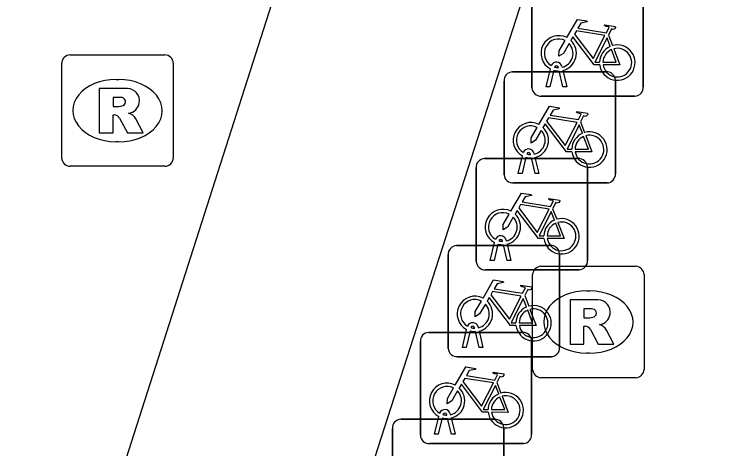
# Model space of a CAD drawing. Extents: x 161087 to 161922, y 382574 to 383873.
# Drawn here: x 161128.22 to 161134.66, y 383433.68 to 383437.58 of the extents above; entities that cross this region are included whole.
import ezdxf

# ---------------------------------------------------------------- set-up
doc = ezdxf.new("R2010")
doc.units = 0
for name, color, linetype in [('IMGEO_Fietsenrek', 7, 'Continuous'), ('IMGEO_Fietspad_gesloten', 7, 'Continuous'), ('IMGEO_Rioolput', 7, 'Continuous')]:
    doc.layers.add(name, color=color, linetype=linetype)

msp = doc.modelspace()

# ---------------------------------------------------------------- linework, layer by layer
at = {"layer": 'IMGEO_Fietsenrek'}
for p, q in [((161132.8715, 383436.9199), (161132.8715, 383437.7608)), ((161132.8715, 383437.7608), (161132.8715, 383436.9199)), ((161133.8705, 383437.7701), (161133.8705, 383436.9292)), ((161133.8705, 383436.9292), (161133.8705, 383437.7701)), ((161133.5582, 383437.3942), (161133.5945, 383437.299)), ((161133.1089, 383437.1009), (161133.1079, 383437.1052)), ((161133.1396, 383437.1124), (161133.1414, 383437.1045)), ((161132.6959, 383437.0635), (161133.5368, 383437.0635)), ((161133.5368, 383437.0635), (161132.6959, 383437.0635)), ((161132.9985, 383436.9293), (161133.0368, 383437.0893)), ((161133.0672, 383437.0771), (161133.0319, 383436.9293)), ((161133.15, 383436.9293), (161133.1161, 383437.071)), ((161133.1484, 383437.0753), (161133.1834, 383436.9293)), ((161132.6215, 383436.1389), (161132.6215, 383436.9798)), ((161132.6215, 383436.9798), (161132.6215, 383436.1389)), ((161133.6205, 383436.9891), (161133.6205, 383436.1482)), ((161133.6205, 383436.1482), (161133.6205, 383436.9891)), ((161133.0319, 383436.9293), (161132.9985, 383436.9293)), ((161133.1834, 383436.9293), (161133.15, 383436.9293)), ((161133.7961, 383436.8455), (161132.9552, 383436.8455)), ((161132.9552, 383436.8455), (161133.7961, 383436.8455)), ((161133.3082, 383436.6132), (161133.3445, 383436.518)), ((161132.4449, 383436.2835), (161133.2858, 383436.2835)), ((161133.2858, 383436.2835), (161132.4449, 383436.2835)), ((161132.7485, 383436.1483), (161132.7868, 383436.3083)), ((161132.8172, 383436.2961), (161132.7819, 383436.1483)), ((161132.8589, 383436.3199), (161132.8579, 383436.3242)), ((161132.9, 383436.1483), (161132.8661, 383436.29)), ((161132.8896, 383436.3314), (161132.8914, 383436.3235)), ((161132.8984, 383436.2943), (161132.9334, 383436.1483)), ((161133.3695, 383436.2091), (161133.3695, 383435.3682)), ((161133.3695, 383435.3682), (161133.3695, 383436.2091)), ((161132.3705, 383435.3589), (161132.3705, 383436.1998)), ((161132.3705, 383436.1998), (161132.3705, 383435.3589)), ((161132.7819, 383436.1483), (161132.7485, 383436.1483)), ((161132.9334, 383436.1483), (161132.9, 383436.1483)), ((161133.5461, 383436.0645), (161132.7052, 383436.0645)), ((161132.7052, 383436.0645), (161133.5461, 383436.0645)), ((161133.0572, 383435.8332), (161133.0935, 383435.738)), ((161132.1939, 383435.5025), (161133.0348, 383435.5025)), ((161133.0348, 383435.5025), (161132.1939, 383435.5025)), ((161132.4975, 383435.3683), (161132.5358, 383435.5283)), ((161132.5662, 383435.5161), (161132.5309, 383435.3683)), ((161132.6079, 383435.5399), (161132.6069, 383435.5442)), ((161132.649, 383435.3683), (161132.6151, 383435.51)), ((161132.6386, 383435.5514), (161132.6404, 383435.5435)), ((161132.6474, 383435.5143), (161132.6824, 383435.3683)), ((161132.1195, 383434.5779), (161132.1195, 383435.4188)), ((161132.1195, 383435.4188), (161132.1195, 383434.5779)), ((161132.5309, 383435.3683), (161132.4975, 383435.3683)), ((161132.6824, 383435.3683), (161132.649, 383435.3683)), ((161133.1185, 383435.4281), (161133.1185, 383434.5872)), ((161133.1185, 383434.5872), (161133.1185, 383435.4281)), ((161133.2951, 383435.2845), (161132.4542, 383435.2845)), ((161132.4542, 383435.2845), (161133.2951, 383435.2845)), ((161132.8062, 383435.0522), (161132.8425, 383434.957)), ((161132.2465, 383434.5873), (161132.2848, 383434.7473)), ((161132.3152, 383434.7351), (161132.2799, 383434.5873)), ((161132.3569, 383434.7589), (161132.3559, 383434.7632)), ((161132.398, 383434.5873), (161132.3641, 383434.729)), ((161132.3876, 383434.7704), (161132.3894, 383434.7625)), ((161132.3964, 383434.7333), (161132.4314, 383434.5873)), ((161131.9439, 383434.7215), (161132.7848, 383434.7215)), ((161132.7848, 383434.7215), (161131.9439, 383434.7215)), ((161131.8695, 383433.7969), (161131.8695, 383434.6378)), ((161131.8695, 383434.6378), (161131.8695, 383433.7969)), ((161132.8685, 383434.6471), (161132.8685, 383433.8062)), ((161132.8685, 383433.8062), (161132.8685, 383434.6471)), ((161132.2799, 383434.5873), (161132.2465, 383434.5873)), ((161132.4314, 383434.5873), (161132.398, 383434.5873)), ((161133.0441, 383434.5035), (161132.2032, 383434.5035)), ((161132.2032, 383434.5035), (161133.0441, 383434.5035)), ((161132.5562, 383434.2712), (161132.5925, 383434.176)), ((161131.9965, 383433.8063), (161132.0348, 383433.9663)), ((161132.0652, 383433.9541), (161132.0299, 383433.8063)), ((161132.1069, 383433.9779), (161132.1059, 383433.9822)), ((161132.1376, 383433.9894), (161132.1394, 383433.9815)), ((161131.6929, 383433.9405), (161132.5338, 383433.9405)), ((161132.5338, 383433.9405), (161131.6929, 383433.9405)), ((161132.148, 383433.8063), (161132.1141, 383433.948)), ((161132.1464, 383433.9523), (161132.1814, 383433.8063)), ((161131.6185, 383433.0159), (161131.6185, 383433.8568)), ((161131.6185, 383433.8568), (161131.6185, 383433.0159)), ((161132.6175, 383433.8661), (161132.6175, 383433.0252)), ((161132.6175, 383433.0252), (161132.6175, 383433.8661)), ((161132.0299, 383433.8063), (161131.9965, 383433.8063)), ((161132.1814, 383433.8063), (161132.148, 383433.8063)), ((161132.7941, 383433.7225), (161131.9532, 383433.7225)), ((161131.9532, 383433.7225), (161132.7941, 383433.7225))]:
    msp.add_line(p, q, dxfattribs=at)
for points in [[(161133.1841, 383437.3712), (161133.2788, 383437.5347), (161133.365, 383437.5209), (161133.3667, 383437.5122), (161133.3106, 383437.5013), (161133.2844, 383437.456), (161133.5396, 383437.4152)], [(161133.5267, 383437.39), (161133.2699, 383437.431), (161133.2532, 383437.4022), (161133.4202, 383437.1819), (161133.5267, 383437.39)], [(161133.5396, 383437.4152), (161133.5646, 383437.464), (161133.5595, 383437.468), (161133.5363, 383437.4717), (161133.5236, 383437.4792), (161133.5226, 383437.4823), (161133.5248, 383437.4869), (161133.6196, 383437.4718), (161133.6219, 383437.4615), (161133.6125, 383437.4491), (161133.6001, 383437.4427), (161133.5856, 383437.4489), (161133.5582, 383437.3942)], [(161133.4798, 383437.1265), (161133.4301, 383437.1266), (161133.2394, 383437.3783), (161133.2204, 383437.3455)], [(161133.5747, 383437.292), (161133.5454, 383437.3688), (161133.436, 383437.1507), (161133.4787, 383437.1506)], [(161133.2048, 383437.3187), (161133.1532, 383437.2295), (161133.1133, 383437.2035), (161133.1145, 383437.251), (161133.169, 383437.3452)], [(161133.5087, 383437.1505), (161133.6286, 383437.1503), (161133.5854, 383437.2639)], [(161133.6052, 383437.2708), (161133.6602, 383437.1262), (161133.5101, 383437.1265)], [(161132.9341, 383436.5902), (161133.0288, 383436.7537), (161133.115, 383436.7399), (161133.1167, 383436.7312), (161133.0606, 383436.7203), (161133.0344, 383436.675), (161133.2896, 383436.6342)], [(161133.2896, 383436.6342), (161133.3146, 383436.683), (161133.3095, 383436.687), (161133.2863, 383436.6907), (161133.2736, 383436.6982), (161133.2726, 383436.7013), (161133.2748, 383436.7059), (161133.3696, 383436.6908), (161133.3719, 383436.6805), (161133.3625, 383436.6681), (161133.3501, 383436.6617), (161133.3356, 383436.6679), (161133.3082, 383436.6132)], [(161133.2298, 383436.3455), (161133.1801, 383436.3456), (161132.9894, 383436.5973), (161132.9704, 383436.5645)], [(161133.2767, 383436.609), (161133.0199, 383436.65), (161133.0032, 383436.6212), (161133.1702, 383436.4009), (161133.2767, 383436.609)], [(161132.9548, 383436.5377), (161132.9032, 383436.4485), (161132.8633, 383436.4225), (161132.8645, 383436.47), (161132.919, 383436.5642)], [(161133.3247, 383436.511), (161133.2954, 383436.5878), (161133.186, 383436.3697), (161133.2287, 383436.3696)], [(161133.2587, 383436.3695), (161133.3786, 383436.3693), (161133.3354, 383436.4829)], [(161133.3552, 383436.4898), (161133.4102, 383436.3452), (161133.2601, 383436.3455)], [(161132.6831, 383435.8102), (161132.7778, 383435.9737), (161132.864, 383435.9599), (161132.8657, 383435.9512), (161132.8096, 383435.9403), (161132.7834, 383435.895), (161133.0386, 383435.8542)], [(161133.0386, 383435.8542), (161133.0636, 383435.903), (161133.0585, 383435.907), (161133.0353, 383435.9107), (161133.0226, 383435.9182), (161133.0216, 383435.9213), (161133.0238, 383435.9259), (161133.1186, 383435.9108), (161133.1209, 383435.9005), (161133.1115, 383435.8881), (161133.0991, 383435.8817), (161133.0846, 383435.8879), (161133.0572, 383435.8332)], [(161133.0257, 383435.829), (161132.7689, 383435.87), (161132.7522, 383435.8412), (161132.9192, 383435.6209), (161133.0257, 383435.829)], [(161132.7038, 383435.7577), (161132.6522, 383435.6685), (161132.6123, 383435.6425), (161132.6135, 383435.69), (161132.668, 383435.7842)], [(161132.9788, 383435.5655), (161132.9291, 383435.5656), (161132.7384, 383435.8173), (161132.7194, 383435.7845)], [(161133.0737, 383435.731), (161133.0444, 383435.8078), (161132.935, 383435.5897), (161132.9777, 383435.5896)], [(161133.0077, 383435.5895), (161133.1276, 383435.5893), (161133.0844, 383435.7029)], [(161133.1042, 383435.7098), (161133.1592, 383435.5652), (161133.0091, 383435.5655)], [(161132.4321, 383435.0292), (161132.5268, 383435.1927), (161132.613, 383435.1789), (161132.6147, 383435.1702), (161132.5586, 383435.1593), (161132.5324, 383435.114), (161132.7876, 383435.0732)], [(161132.7876, 383435.0732), (161132.8126, 383435.122), (161132.8075, 383435.126), (161132.7843, 383435.1297), (161132.7716, 383435.1372), (161132.7706, 383435.1403), (161132.7728, 383435.1449), (161132.8676, 383435.1298), (161132.8699, 383435.1195), (161132.8605, 383435.1071), (161132.8481, 383435.1007), (161132.8336, 383435.1069), (161132.8062, 383435.0522)], [(161132.7747, 383435.048), (161132.5179, 383435.089), (161132.5012, 383435.0602), (161132.6682, 383434.8399), (161132.7747, 383435.048)], [(161132.4528, 383434.9767), (161132.4012, 383434.8875), (161132.3613, 383434.8615), (161132.3625, 383434.909), (161132.417, 383435.0032)], [(161132.7278, 383434.7845), (161132.6781, 383434.7846), (161132.4874, 383435.0363), (161132.4684, 383435.0035)], [(161132.8227, 383434.95), (161132.7934, 383435.0268), (161132.684, 383434.8087), (161132.7267, 383434.8086)], [(161132.7567, 383434.8085), (161132.8766, 383434.8083), (161132.8334, 383434.9219)], [(161132.8532, 383434.9288), (161132.9082, 383434.7842), (161132.7581, 383434.7845)], [(161132.1821, 383434.2482), (161132.2768, 383434.4117), (161132.363, 383434.3979), (161132.3647, 383434.3892), (161132.3086, 383434.3783), (161132.2824, 383434.333), (161132.5376, 383434.2922)], [(161132.5376, 383434.2922), (161132.5626, 383434.341), (161132.5575, 383434.345), (161132.5343, 383434.3487), (161132.5216, 383434.3562), (161132.5206, 383434.3593), (161132.5228, 383434.3639), (161132.6176, 383434.3488), (161132.6199, 383434.3385), (161132.6105, 383434.3261), (161132.5981, 383434.3197), (161132.5836, 383434.3259), (161132.5562, 383434.2712)], [(161132.5247, 383434.267), (161132.2679, 383434.308), (161132.2512, 383434.2792), (161132.4182, 383434.0589), (161132.5247, 383434.267)], [(161132.2028, 383434.1957), (161132.1512, 383434.1065), (161132.1113, 383434.0805), (161132.1125, 383434.128), (161132.167, 383434.2222)], [(161132.4778, 383434.0035), (161132.4281, 383434.0036), (161132.2374, 383434.2553), (161132.2184, 383434.2225)], [(161132.5727, 383434.169), (161132.5434, 383434.2458), (161132.434, 383434.0277), (161132.4767, 383434.0276)], [(161132.6032, 383434.1478), (161132.6582, 383434.0032), (161132.5081, 383434.0035)], [(161132.5067, 383434.0275), (161132.6266, 383434.0273), (161132.5834, 383434.1409)]]:
    msp.add_lwpolyline(points, dxfattribs=at)
for centre, radius, start, end in [((161133.1111, 383437.2299), 0.159, 62.67661, 242.13685), ((161133.1111, 383437.2299), 0.129, 63.31916, 238.90302), ((161133.1111, 383437.2299), 0.129, 283.60429, 43.43025), ((161133.1111, 383437.2299), 0.159, 283.5766, 46.60424), ((161133.6377, 383437.1459), 0.159, 187.0065, 105.77075), ((161133.6377, 383437.1459), 0.159, 113.3408, 178.32165), ((161133.6377, 383437.1459), 0.129, 113.92302, 177.95563), ((161133.6377, 383437.1459), 0.129, 188.67146, 104.58832), ((161133.0909, 383437.1013), 0.0499, 12.8025, 158.69338), ((161133.0909, 383437.1013), 0.0174, 12.8025, 163.45023), ((161133.1111, 383437.2299), 0.129, 253.41502, 269.02044), ((161132.6992, 383436.9856), 0.0779, 92.4484, 184.28452), ((161132.6992, 383436.9856), 0.0779, 92.4484, 184.28452), ((161133.1111, 383437.2299), 0.159, 253.99666, 271.78671), ((161133.5426, 383436.9858), 0.0779, 2.4484, 94.28452), ((161133.5426, 383436.9858), 0.0779, 2.4484, 94.28452), ((161132.9494, 383436.9232), 0.0779, 182.4484, 274.28452), ((161132.9494, 383436.9232), 0.0779, 182.4484, 274.28452), ((161133.7928, 383436.9234), 0.0779, 272.4484, 4.28452), ((161133.7928, 383436.9234), 0.0779, 272.4484, 4.28452), ((161132.8611, 383436.4489), 0.159, 62.67661, 242.13685), ((161132.8611, 383436.4489), 0.129, 63.31916, 238.90302), ((161132.8611, 383436.4489), 0.129, 283.60429, 43.43025), ((161132.8611, 383436.4489), 0.159, 283.5766, 46.60424), ((161133.3877, 383436.3649), 0.159, 113.3408, 178.32165), ((161133.3877, 383436.3649), 0.159, 187.0065, 105.77075), ((161133.3877, 383436.3649), 0.129, 113.92302, 177.95563), ((161133.3877, 383436.3649), 0.129, 188.67146, 104.58832), ((161132.8409, 383436.3203), 0.0499, 12.8025, 158.69338), ((161132.8409, 383436.3203), 0.0174, 12.8025, 163.45023), ((161132.4482, 383436.2056), 0.0779, 92.4484, 184.28452), ((161132.4482, 383436.2056), 0.0779, 92.4484, 184.28452), ((161132.8611, 383436.4489), 0.159, 253.99666, 271.78671), ((161132.8611, 383436.4489), 0.129, 253.41502, 269.02044), ((161133.2916, 383436.2058), 0.0779, 2.4484, 94.28452), ((161133.2916, 383436.2058), 0.0779, 2.4484, 94.28452), ((161133.5428, 383436.1424), 0.0779, 272.4484, 4.28452), ((161133.5428, 383436.1424), 0.0779, 272.4484, 4.28452), ((161132.6994, 383436.1422), 0.0779, 182.4484, 274.28452), ((161132.6994, 383436.1422), 0.0779, 182.4484, 274.28452), ((161132.6101, 383435.6689), 0.159, 62.67661, 242.13685), ((161132.6101, 383435.6689), 0.129, 63.31916, 238.90302), ((161132.6101, 383435.6689), 0.129, 283.60429, 43.43025), ((161132.6101, 383435.6689), 0.159, 283.5766, 46.60424), ((161133.1367, 383435.5849), 0.159, 113.3408, 178.32165), ((161133.1367, 383435.5849), 0.159, 187.0065, 105.77075), ((161133.1367, 383435.5849), 0.129, 113.92302, 177.95563), ((161133.1367, 383435.5849), 0.129, 188.67146, 104.58832), ((161132.5899, 383435.5403), 0.0499, 12.8025, 158.69338), ((161132.1972, 383435.4246), 0.0779, 92.4484, 184.28452), ((161132.1972, 383435.4246), 0.0779, 92.4484, 184.28452), ((161132.6101, 383435.6689), 0.159, 253.99666, 271.78671), ((161132.5899, 383435.5403), 0.0174, 12.8025, 163.45023), ((161132.6101, 383435.6689), 0.129, 253.41502, 269.02044), ((161133.0406, 383435.4248), 0.0779, 2.4484, 94.28452), ((161133.0406, 383435.4248), 0.0779, 2.4484, 94.28452), ((161133.2918, 383435.3624), 0.0779, 272.4484, 4.28452), ((161133.2918, 383435.3624), 0.0779, 272.4484, 4.28452), ((161132.4484, 383435.3622), 0.0779, 182.4484, 274.28452), ((161132.4484, 383435.3622), 0.0779, 182.4484, 274.28452), ((161132.3591, 383434.8879), 0.159, 62.67661, 242.13685), ((161132.3591, 383434.8879), 0.129, 63.31916, 238.90302), ((161132.3591, 383434.8879), 0.159, 283.5766, 46.60424), ((161132.3591, 383434.8879), 0.129, 283.60429, 43.43025), ((161132.8857, 383434.8039), 0.159, 113.3408, 178.32165), ((161132.8857, 383434.8039), 0.159, 187.0065, 105.77075), ((161132.8857, 383434.8039), 0.129, 113.92302, 177.95563), ((161132.8857, 383434.8039), 0.129, 188.67146, 104.58832), ((161132.3389, 383434.7593), 0.0499, 12.8025, 158.69338), ((161132.3591, 383434.8879), 0.159, 253.99666, 271.78671), ((161132.3389, 383434.7593), 0.0174, 12.8025, 163.45023), ((161132.3591, 383434.8879), 0.129, 253.41502, 269.02044), ((161131.9472, 383434.6436), 0.0779, 92.4484, 184.28452), ((161131.9472, 383434.6436), 0.0779, 92.4484, 184.28452), ((161132.7906, 383434.6438), 0.0779, 2.4484, 94.28452), ((161132.7906, 383434.6438), 0.0779, 2.4484, 94.28452), ((161132.1974, 383434.5812), 0.0779, 182.4484, 274.28452), ((161132.1974, 383434.5812), 0.0779, 182.4484, 274.28452), ((161133.0408, 383434.5814), 0.0779, 272.4484, 4.28452), ((161133.0408, 383434.5814), 0.0779, 272.4484, 4.28452), ((161132.1091, 383434.1069), 0.159, 62.67661, 242.13685), ((161132.1091, 383434.1069), 0.129, 63.31916, 238.90302), ((161132.1091, 383434.1069), 0.159, 283.5766, 46.60424), ((161132.1091, 383434.1069), 0.129, 283.60429, 43.43025), ((161132.6357, 383434.0229), 0.159, 113.3408, 178.32165), ((161132.6357, 383434.0229), 0.159, 187.0065, 105.77075), ((161132.6357, 383434.0229), 0.129, 188.67146, 104.58832), ((161132.6357, 383434.0229), 0.129, 113.92302, 177.95563), ((161132.0889, 383433.9783), 0.0499, 12.8025, 158.69338), ((161132.1091, 383434.1069), 0.159, 253.99666, 271.78671), ((161132.0889, 383433.9783), 0.0174, 12.8025, 163.45023), ((161132.1091, 383434.1069), 0.129, 253.41502, 269.02044), ((161131.6962, 383433.8626), 0.0779, 92.4484, 184.28452), ((161131.6962, 383433.8626), 0.0779, 92.4484, 184.28452), ((161132.5396, 383433.8628), 0.0779, 2.4484, 94.28452), ((161132.5396, 383433.8628), 0.0779, 2.4484, 94.28452), ((161131.9474, 383433.8002), 0.0779, 182.4484, 274.28452), ((161131.9474, 383433.8002), 0.0779, 182.4484, 274.28452), ((161132.7908, 383433.8004), 0.0779, 272.4484, 4.28452), ((161132.7908, 383433.8004), 0.0779, 272.4484, 4.28452)]:
    msp.add_arc(centre, radius, start, end, dxfattribs=at)
at = {"layer": 'IMGEO_Fietspad_gesloten'}
for points in [[(161105.564, 383352.758), (161112.902, 383375.733), (161128.554, 383424.564), (161148.54, 383486.658)], [(161118.23, 383399.279), (161126.242, 383424.257), (161134.175, 383449.057)]]:
    msp.add_lwpolyline(points, dxfattribs=at)
at = {"layer": 'IMGEO_Rioolput'}
for p, q in [((161128.7239, 383437.2155), (161129.5761, 383437.2155)), ((161128.6495, 383436.2889), (161128.6495, 383437.1411)), ((161129.6505, 383437.1411), (161129.6505, 383436.2889)), ((161129.1375, 383436.9947), (161129.1625, 383436.9947)), ((161129.1595, 383436.4353), (161129.1346, 383436.4353)), ((161129.5761, 383436.2145), (161128.7239, 383436.2145)), ((161132.9519, 383435.3155), (161133.8041, 383435.3155)), ((161132.8775, 383434.3889), (161132.8775, 383435.2411)), ((161133.8785, 383435.2411), (161133.8785, 383434.3889)), ((161133.3655, 383435.0947), (161133.3905, 383435.0947)), ((161133.3875, 383434.5353), (161133.3626, 383434.5353)), ((161133.8041, 383434.3145), (161132.9519, 383434.3145))]:
    msp.add_line(p, q, dxfattribs=at)
for points in [[(161128.7239, 383437.2155), (161129.5761, 383437.2155)], [(161128.6495, 383436.2889), (161128.6495, 383437.1411)], [(161129.6505, 383437.1411), (161129.6505, 383436.2889)], [(161129.2385, 383436.9129), (161128.9858, 383436.915), (161128.9858, 383436.515)], [(161129.1642, 383436.8342), (161129.1102, 383436.8342), (161129.1102, 383436.7529)], [(161129.1102, 383436.7529), (161129.162, 383436.7529)], [(161128.9858, 383436.515), (161129.1102, 383436.515), (161129.1102, 383436.6775), (161129.121, 383436.6775)], [(161129.1677, 383436.6476), (161129.2392, 383436.515), (161129.3789, 383436.515), (161129.3139, 383436.6412)], [(161129.5761, 383436.2145), (161128.7239, 383436.2145)], [(161132.9519, 383435.3155), (161133.8041, 383435.3155)], [(161132.8775, 383434.3889), (161132.8775, 383435.2411)], [(161133.8785, 383435.2411), (161133.8785, 383434.3889)], [(161133.4665, 383435.0129), (161133.2138, 383435.015), (161133.2138, 383434.615)], [(161133.3922, 383434.9342), (161133.3382, 383434.9342), (161133.3382, 383434.8529)], [(161133.3382, 383434.8529), (161133.39, 383434.8529)], [(161133.2138, 383434.615), (161133.3382, 383434.615), (161133.3382, 383434.7775), (161133.349, 383434.7775)], [(161133.3957, 383434.7476), (161133.4672, 383434.615), (161133.6069, 383434.615), (161133.5419, 383434.7412)], [(161133.8041, 383434.3145), (161132.9519, 383434.3145)]]:
    msp.add_lwpolyline(points, dxfattribs=at)
for centre, radius, start, end in [((161128.726, 383437.139), 0.0765, 91.55205, 178.44795), ((161128.726, 383437.139), 0.0765, 91.55205, 178.44795), ((161129.574, 383437.139), 0.0765, 1.55205, 88.44795), ((161129.574, 383437.139), 0.0765, 1.55205, 88.44795), ((161129.2374, 383436.8034), 0.1095, 350.36119, 89.41601), ((161129.1695, 383436.7379), 0.0964, 77.00612, 93.18647), ((161129.1844, 383436.7946), 0.0378, 276.66336, 79.67722), ((161129.235, 383436.8026), 0.1117, 277.58423, 350.98172), ((161129.1462, 383436.9422), 0.1899, 274.7715, 282.96867), ((161129.1198, 383436.6242), 0.0533, 26.02933, 88.69889), ((161129.2195, 383436.5878), 0.1085, 29.51342, 73.79051), ((161128.726, 383436.291), 0.0765, 181.55205, 268.44795), ((161128.726, 383436.291), 0.0765, 181.55205, 268.44795), ((161129.574, 383436.291), 0.0765, 271.55205, 358.44795), ((161129.574, 383436.291), 0.0765, 271.55205, 358.44795), ((161132.954, 383435.239), 0.0765, 91.55205, 178.44795), ((161132.954, 383435.239), 0.0765, 91.55205, 178.44795), ((161133.802, 383435.239), 0.0765, 1.55205, 88.44795), ((161133.802, 383435.239), 0.0765, 1.55205, 88.44795), ((161133.4654, 383434.9034), 0.1095, 350.36119, 89.41601), ((161133.3975, 383434.8379), 0.0964, 77.00612, 93.18647), ((161133.4124, 383434.8946), 0.0378, 276.66336, 79.67722), ((161133.3742, 383435.0422), 0.1899, 274.7715, 282.96867), ((161133.463, 383434.9026), 0.1117, 277.58423, 350.98172), ((161133.4475, 383434.6878), 0.1085, 29.51342, 73.79051), ((161133.3478, 383434.7242), 0.0533, 26.02933, 88.69889), ((161132.954, 383434.391), 0.0765, 181.55205, 268.44795), ((161132.954, 383434.391), 0.0765, 181.55205, 268.44795), ((161133.802, 383434.391), 0.0765, 271.55205, 358.44795), ((161133.802, 383434.391), 0.0765, 271.55205, 358.44795)]:
    msp.add_arc(centre, radius, start, end, dxfattribs=at)
for centre, major_axis, ratio, start_param, end_param in [((161129.136, 383436.715), (-0.3872, 0.002), 0.722429, 4.712389, 7.853982), ((161129.161, 383436.715), (-0.3901, 0.002), 0.717154, 1.570796, 4.712389), ((161133.364, 383434.815), (-0.3872, 0.002), 0.722429, 4.712389, 7.853982), ((161133.389, 383434.815), (-0.3901, 0.002), 0.717154, 1.570796, 4.712389)]:
    msp.add_ellipse(centre, major_axis=major_axis, ratio=ratio, start_param=start_param, end_param=end_param, dxfattribs=at)

doc.saveas('drawing.dxf')
